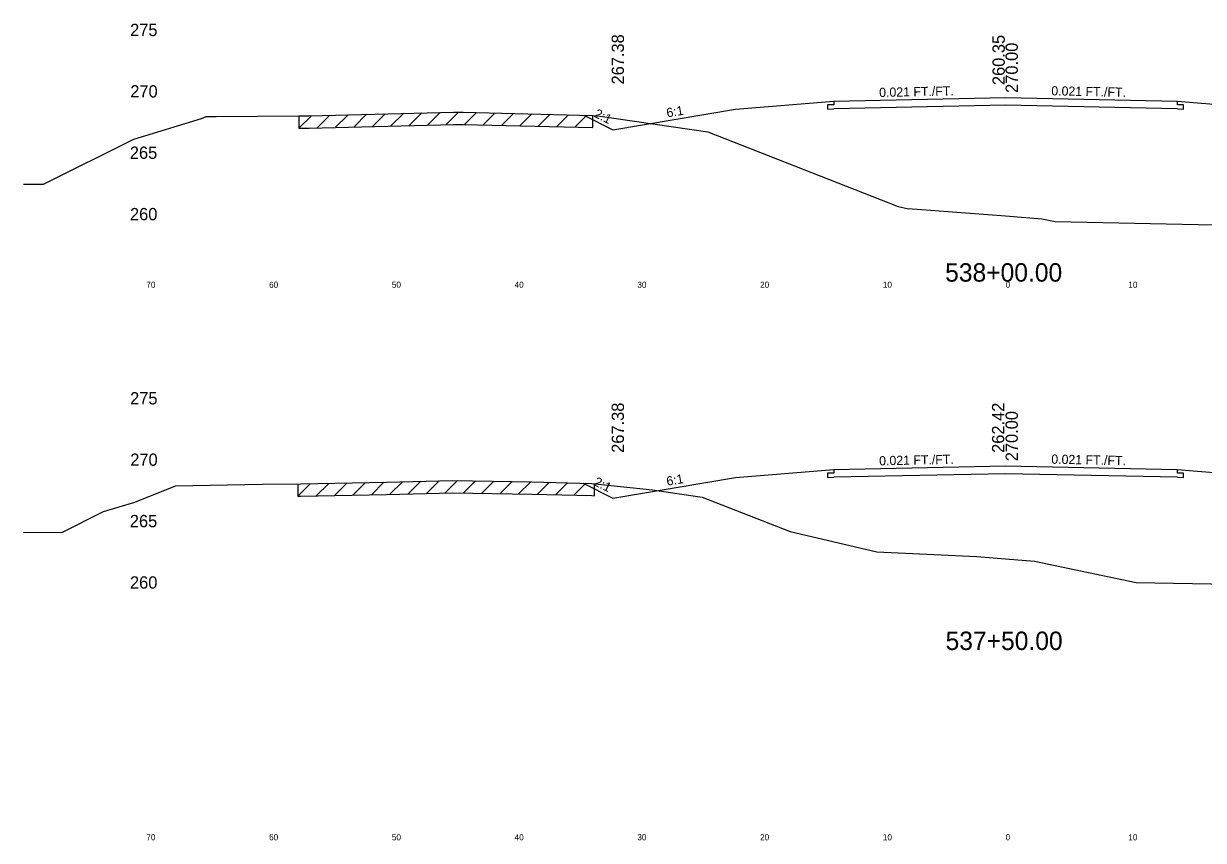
# Model space of a CAD drawing. Extents: x 1000 to 1162, y 999 to 8520.
# Drawn here: x 1000 to 1096.1, y 5829.5 to 5896 of the extents above; entities that cross this region are included whole.
import ezdxf

# ---------------------------------------------------------------- set-up
doc = ezdxf.new("R2010")
doc.units = 0
for name, color, linetype in [('Level 10', 7, 'Continuous'), ('Level 11', 7, 'Continuous'), ('Level 12', 7, 'Continuous'), ('Level 3', 7, 'Continuous'), ('Level 32', 7, 'Continuous'), ('Level 33', 7, 'Continuous'), ('Level 56', 7, 'Continuous'), ('Level 59', 7, 'Continuous'), ('Level 6', 7, 'Continuous'), ('Level 60', 7, 'Continuous'), ('Level 61', 7, 'Continuous'), ('Level 7', 7, 'Continuous')]:
    doc.layers.add(name, color=color, linetype=linetype)

msp = doc.modelspace()

# ---------------------------------------------------------------- linework, layer by layer
at = {"layer": 'Level 11'}
for p, q in [((1066, 5889.409), (1065.5, 5889.398)), ((1065.5, 5889.398), (1065.5, 5889.058)), ((1065.5, 5889.058), (1066, 5889.069)), ((1066, 5889.709), (1066, 5889.409)), ((1094, 5889.409), (1094, 5889.709)), ((1094.5, 5889.398), (1094, 5889.409)), ((1094, 5889.069), (1094.5, 5889.058)), ((1094.5, 5889.058), (1094.5, 5889.398)), ((1066, 5859.409), (1065.5, 5859.398)), ((1065.5, 5859.398), (1065.5, 5859.058)), ((1066, 5859.709), (1066, 5859.409)), ((1094, 5859.409), (1094, 5859.709)), ((1094.5, 5859.398), (1094, 5859.409)), ((1094.5, 5859.058), (1094.5, 5859.398)), ((1065.5, 5859.058), (1066, 5859.069)), ((1094, 5859.069), (1094.5, 5859.058))]:
    msp.add_line(p, q, dxfattribs=at)
at = {"layer": 'Level 12'}
for p, q in [((1080, 5889.36), (1066, 5889.069)), ((1094, 5889.069), (1080, 5889.36)), ((1080, 5859.36), (1066, 5859.069)), ((1094, 5859.069), (1080, 5859.36))]:
    msp.add_line(p, q, dxfattribs=at)
at = {"layer": 'Level 59'}
for p, q in [((1066, 5889.709), (1080, 5890)), ((1080, 5890), (1094, 5889.709)), ((1066, 5859.709), (1080, 5860)), ((1080, 5860), (1094, 5859.709))]:
    msp.add_line(p, q, dxfattribs=at)
at = {"layer": 'Level 6'}
for p, q in [((1058, 5889.042), (1066, 5889.709)), ((1094, 5889.709), (1102, 5889.042)), ((1058, 5859.042), (1066, 5859.709)), ((1094, 5859.709), (1102, 5859.042))]:
    msp.add_line(p, q, dxfattribs=at)
at = {"layer": 'Level 60'}
for p, q in [((1008.987, 5886.611), (1014.481, 5888.287)), ((1014.481, 5888.287), (1014.865, 5888.44)), ((1014.865, 5888.44), (1015.685, 5888.457)), ((1015.685, 5888.457), (1022.434, 5888.494)), ((1022.434, 5888.494), (1023.274, 5888.512)), ((1023.274, 5888.512), (1035.014, 5888.81)), ((1035.014, 5888.81), (1035.811, 5888.794)), ((1035.811, 5888.794), (1046.341, 5888.544)), ((1046.341, 5888.544), (1046.974, 5888.476)), ((1046.974, 5888.476), (1055.756, 5887.207)), ((1055.756, 5887.207), (1071.249, 5881.11)), ((1001.632, 5882.926), (1008.987, 5886.611)), ((1000, 5882.939), (1001.632, 5882.926)), ((1071.249, 5881.11), (1071.969, 5880.943)), ((1071.969, 5880.943), (1072.798, 5880.902)), ((1072.798, 5880.902), (1080, 5880.347)), ((1080, 5880.347), (1082.954, 5880.119)), ((1082.954, 5880.119), (1084.036, 5879.892)), ((1084.036, 5879.892), (1120.977, 5879.156)), ((1009.057, 5857.047), (1012.371, 5858.365)), ((1012.371, 5858.365), (1019.444, 5858.507)), ((1019.444, 5858.507), (1022.57, 5858.524)), ((1022.57, 5858.524), (1029.553, 5858.672)), ((1029.553, 5858.672), (1034.98, 5858.81)), ((1034.98, 5858.81), (1041.417, 5858.685)), ((1041.417, 5858.685), (1046.283, 5858.569)), ((1046.283, 5858.569), (1051.235, 5858.042)), ((1051.235, 5858.042), (1055.289, 5857.456)), ((1055.289, 5857.456), (1062.442, 5854.641)), ((1006.517, 5856.272), (1009.057, 5857.047)), ((1003.116, 5854.568), (1006.517, 5856.272)), ((1000, 5854.593), (1003.116, 5854.568)), ((1062.442, 5854.641), (1069.512, 5852.999)), ((1069.512, 5852.999), (1077.658, 5852.601)), ((1077.658, 5852.601), (1080, 5852.42)), ((1080, 5852.42), (1082.351, 5852.238)), ((1082.351, 5852.238), (1090.633, 5850.502)), ((1090.633, 5850.502), (1107.581, 5850.165))]:
    msp.add_line(p, q, dxfattribs=at)
at = {"layer": 'Level 61'}
for p, q in [((1023.443, 5888.516), (1022.421, 5887.494)), ((1022.421, 5888.494), (1022.421, 5887.494)), ((1024.947, 5888.554), (1023.921, 5887.528)), ((1026.447, 5888.593), (1025.421, 5887.567)), ((1027.947, 5888.631), (1026.921, 5887.605)), ((1029.447, 5888.669), (1028.421, 5887.643)), ((1030.947, 5888.707), (1029.921, 5887.681)), ((1032.447, 5888.745), (1031.421, 5887.719)), ((1033.947, 5888.783), (1032.921, 5887.757)), ((1035.428, 5888.802), (1034.421, 5887.795)), ((1036.898, 5888.769), (1035.921, 5887.792)), ((1038.398, 5888.733), (1037.421, 5887.756)), ((1039.898, 5888.697), (1038.921, 5887.72)), ((1041.398, 5888.661), (1040.421, 5887.685)), ((1042.898, 5888.626), (1041.921, 5887.649)), ((1044.398, 5888.59), (1043.421, 5887.613)), ((1045.898, 5888.554), (1044.921, 5887.578)), ((1046.366, 5887.541), (1046.366, 5888.541)), ((1022.421, 5887.494), (1022.434, 5887.494)), ((1022.434, 5887.494), (1023.274, 5887.512)), ((1023.274, 5887.512), (1035.014, 5887.81)), ((1035.014, 5887.81), (1035.811, 5887.794)), ((1035.811, 5887.794), (1046.341, 5887.544)), ((1046.341, 5887.544), (1046.366, 5887.541)), ((1023.35, 5858.541), (1022.332, 5857.523)), ((1022.332, 5858.523), (1022.332, 5857.523)), ((1024.854, 5858.573), (1023.832, 5857.551)), ((1026.354, 5858.604), (1025.332, 5857.583)), ((1027.854, 5858.636), (1026.832, 5857.615)), ((1029.354, 5858.668), (1028.332, 5857.646)), ((1030.858, 5858.705), (1029.832, 5857.679)), ((1032.358, 5858.744), (1031.332, 5857.717)), ((1033.858, 5858.782), (1032.832, 5857.756)), ((1035.341, 5858.803), (1034.332, 5857.794)), ((1036.813, 5858.774), (1035.832, 5857.793)), ((1038.313, 5858.745), (1037.332, 5857.764)), ((1039.813, 5858.716), (1038.832, 5857.735)), ((1041.313, 5858.687), (1040.332, 5857.706)), ((1042.809, 5858.651), (1041.832, 5857.675)), ((1044.309, 5858.616), (1043.332, 5857.639)), ((1045.809, 5858.58), (1044.832, 5857.603)), ((1046.518, 5857.544), (1046.518, 5858.544)), ((1022.332, 5857.523), (1022.57, 5857.524)), ((1022.57, 5857.524), (1029.553, 5857.672)), ((1029.553, 5857.672), (1034.98, 5857.81)), ((1034.98, 5857.81), (1041.417, 5857.685)), ((1041.417, 5857.685), (1046.283, 5857.569)), ((1046.283, 5857.569), (1046.518, 5857.544))]:
    msp.add_line(p, q, dxfattribs=at)
at = {"layer": 'Level 7'}
for p, q in [((1048, 5887.376), (1058, 5889.042)), ((1045.63, 5888.561), (1048, 5887.376)), ((1045.58, 5858.585), (1048, 5857.376)), ((1048, 5857.376), (1058, 5859.042))]:
    msp.add_line(p, q, dxfattribs=at)

# ---------------------------------------------------------------- texts
at = {"layer": 'Level 10'}
for s, p in [('260.35', (1079.933, 5891.006)), ('262.42', (1079.892, 5861.053))]:
    msp.add_text(s, height=1, rotation=90, dxfattribs=at).set_placement(p)
at = {"layer": 'Level 11'}
for s, p in [(' 275', (1008.307, 5895)), (' 270', (1008.319, 5890)), (' 265', (1008.284, 5885)), (' 260', (1008.295, 5880)), (' 275', (1008.307, 5865)), (' 270', (1008.319, 5860)), (' 265', (1008.284, 5855)), (' 260', (1008.295, 5850))]:
    msp.add_text(s, height=1, dxfattribs=at).set_placement(p)
at = {"layer": 'Level 3'}
for s, p in [('538+00.00', (1075.075, 5875)), ('537+50.00', (1075.11, 5845))]:
    msp.add_text(s, height=1.5, dxfattribs=at).set_placement(p)
at = {"layer": 'Level 32'}
for s, rotation, p in [('0.021 FT./FT.', 358.80842, (1083.72, 5890.173)), ('0.021 FT./FT.', 1.19158, (1069.709, 5890.036)), ('2:1', 333.43495, (1046.42, 5888.445)), ('6:1', 9.46232, (1052.435, 5888.368)), ('0.021 FT./FT.', 1.19158, (1069.709, 5860.036)), ('0.021 FT./FT.', 358.80842, (1083.72, 5860.173)), ('6:1', 9.46232, (1052.435, 5858.368)), ('2:1', 333.43495, (1046.395, 5858.458))]:
    msp.add_text(s, height=0.75, rotation=rotation, dxfattribs=at).set_placement(p)
at = {"layer": 'Level 33'}
for p in [(1048.909, 5891.057), (1048.909, 5861.057)]:
    msp.add_text('267.38', height=1, rotation=90, dxfattribs=at).set_placement(p)
at = {"layer": 'Level 56'}
for s, p in [('70', (1010, 5874.5)), ('60', (1020, 5874.5)), ('50', (1030, 5874.5)), ('40', (1040, 5874.5)), ('30', (1050, 5874.5)), ('20', (1060, 5874.5)), ('10', (1070, 5874.5)), ('0', (1080, 5874.5)), ('10', (1090, 5874.5)), ('70', (1010, 5829.5)), ('60', (1020, 5829.5)), ('50', (1030, 5829.5)), ('40', (1040, 5829.5)), ('30', (1050, 5829.5)), ('20', (1060, 5829.5)), ('10', (1070, 5829.5)), ('0', (1080, 5829.5)), ('10', (1090, 5829.5))]:
    msp.add_text(s, height=0.5, dxfattribs=at).set_placement(p)
at = {"layer": 'Level 59'}
for p in [(1081, 5890), (1081, 5860)]:
    msp.add_text(' 270.00', height=1, rotation=90, dxfattribs=at).set_placement(p)

doc.saveas('drawing.dxf')
